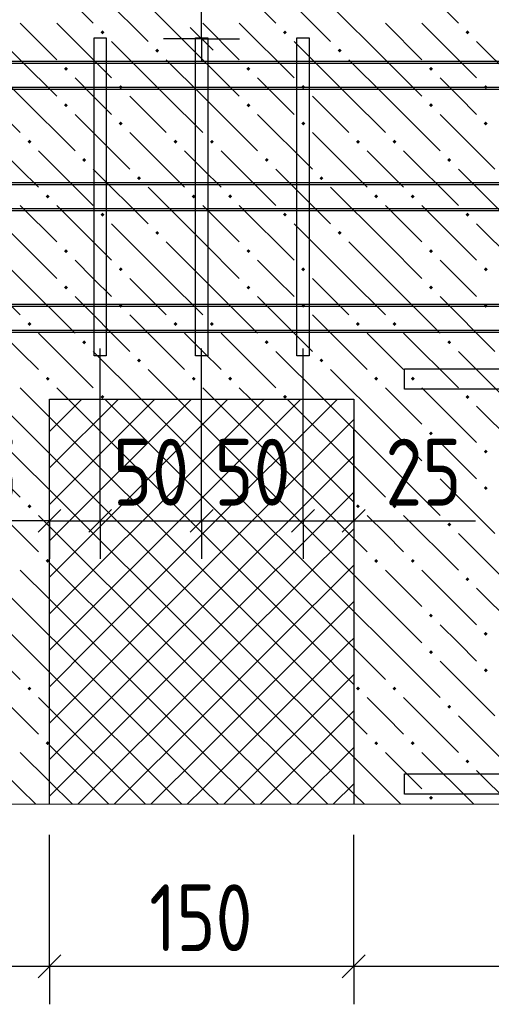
# Model space of a CAD drawing. Header units: millimetres. Extents: x 40580 to 1168286, y -220995 to 81020.
# Tile 273 of 419: x 722313 to 723863, y -98098 to -94857. Entities that reach past the tile are written whole.
import ezdxf

# ---------------------------------------------------------------- set-up
doc = ezdxf.new("R2010")
doc.units = ezdxf.units.MM
for name, color, linetype, lineweight in [('Standard', 7, 'Continuous', 25), ('ЖБ Перекрытие верхний уровень', 7, 'Continuous', 35), ('Поперечное армирование AW фон', 7, 'Continuous', 25), ('Примечания', 7, 'Continuous', 13), ('Ребро вкладыша арматура S1', 52, 'Continuous', 25)]:
    doc.layers.add(name, color=color, linetype=linetype, lineweight=lineweight)
doc.layers.add('Размерная выноска', color=7, linetype='Continuous')
doc.layers.add('Стилевая поверхн.', color=7, linetype='Continuous')
doc.styles.add('GOST 2.304-81', font='txt')

msp = doc.modelspace()

# ---------------------------------------------------------------- hatches: boundary and pattern name
at = {"layer": 'ЖБ Перекрытие верхний уровень', "linetype": 'Continuous', "lineweight": -3, "transparency": 33554687}
for points in [[(722578.1, -94898.5), (722584.6, -94892), (722591.1, -94898.5), (722584.6, -94905)], [(723178.1, -94898.5), (723184.6, -94892), (723191.1, -94898.5), (723184.6, -94905)], [(723778.1, -94898.5), (723784.6, -94892), (723791.1, -94898.5), (723784.6, -94905)], [(722758.1, -94958.5), (722764.6, -94952), (722771.1, -94958.5), (722764.6, -94965)], [(723358.1, -94958.5), (723364.6, -94952), (723371.1, -94958.5), (723364.6, -94965)], [(722458.1, -95018.5), (722464.6, -95012), (722471.1, -95018.5), (722464.6, -95025)], [(723058.1, -95018.5), (723064.6, -95012), (723071.1, -95018.5), (723064.6, -95025)], [(723658.1, -95018.5), (723664.6, -95012), (723671.1, -95018.5), (723664.6, -95025)], [(722638.1, -95078.5), (722644.6, -95072), (722651.1, -95078.5), (722644.6, -95085)], [(723238.1, -95078.5), (723244.6, -95072), (723251.1, -95078.5), (723244.6, -95085)], [(723838.1, -95078.5), (723844.6, -95072), (723851.1, -95078.5), (723844.6, -95085)], [(722458.1, -95138.5), (722464.6, -95132), (722471.1, -95138.5), (722464.6, -95145)], [(723058.1, -95138.5), (723064.6, -95132), (723071.1, -95138.5), (723064.6, -95145)], [(723658.1, -95138.5), (723664.6, -95132), (723671.1, -95138.5), (723664.6, -95145)], [(722638.1, -95198.5), (722644.6, -95192), (722651.1, -95198.5), (722644.6, -95205)], [(723238.1, -95198.5), (723244.6, -95192), (723251.1, -95198.5), (723244.6, -95205)], [(723838.1, -95198.5), (723844.6, -95192), (723851.1, -95198.5), (723844.6, -95205)], [(722338.1, -95258.5), (722344.6, -95252), (722351.1, -95258.5), (722344.6, -95265)], [(722818.1, -95258.5), (722824.6, -95252), (722831.1, -95258.5), (722824.6, -95265)], [(722938.1, -95258.5), (722944.6, -95252), (722951.1, -95258.5), (722944.6, -95265)], [(723418.1, -95258.5), (723424.6, -95252), (723431.1, -95258.5), (723424.6, -95265)], [(723538.1, -95258.5), (723544.6, -95252), (723551.1, -95258.5), (723544.6, -95265)], [(722518.1, -95318.5), (722524.6, -95312), (722531.1, -95318.5), (722524.6, -95325)], [(723118.1, -95318.5), (723124.6, -95312), (723131.1, -95318.5), (723124.6, -95325)], [(723718.1, -95318.5), (723724.6, -95312), (723731.1, -95318.5), (723724.6, -95325)], [(722698.1, -95378.5), (722704.6, -95372), (722711.1, -95378.5), (722704.6, -95385)], [(723298.1, -95378.5), (723304.6, -95372), (723311.1, -95378.5), (723304.6, -95385)], [(722398.1, -95438.5), (722404.6, -95432), (722411.1, -95438.5), (722404.6, -95445)], [(722878.1, -95438.5), (722884.6, -95432), (722891.1, -95438.5), (722884.6, -95445)], [(722998.1, -95438.5), (723004.6, -95432), (723011.1, -95438.5), (723004.6, -95445)], [(723478.1, -95438.5), (723484.6, -95432), (723491.1, -95438.5), (723484.6, -95445)], [(723598.1, -95438.5), (723604.6, -95432), (723611.1, -95438.5), (723604.6, -95445)], [(722578.1, -95498.5), (722584.6, -95492), (722591.1, -95498.5), (722584.6, -95505)], [(723178.1, -95498.5), (723184.6, -95492), (723191.1, -95498.5), (723184.6, -95505)], [(723778.1, -95498.5), (723784.6, -95492), (723791.1, -95498.5), (723784.6, -95505)], [(722758.1, -95558.5), (722764.6, -95552), (722771.1, -95558.5), (722764.6, -95565)], [(723358.1, -95558.5), (723364.6, -95552), (723371.1, -95558.5), (723364.6, -95565)], [(722458.1, -95618.5), (722464.6, -95612), (722471.1, -95618.5), (722464.6, -95625)], [(723058.1, -95618.5), (723064.6, -95612), (723071.1, -95618.5), (723064.6, -95625)], [(723658.1, -95618.5), (723664.6, -95612), (723671.1, -95618.5), (723664.6, -95625)], [(722638.1, -95678.5), (722644.6, -95672), (722651.1, -95678.5), (722644.6, -95685)], [(723238.1, -95678.5), (723244.6, -95672), (723251.1, -95678.5), (723244.6, -95685)], [(723838.1, -95678.5), (723844.6, -95672), (723851.1, -95678.5), (723844.6, -95685)], [(722458.1, -95738.5), (722464.6, -95732), (722471.1, -95738.5), (722464.6, -95745)], [(723058.1, -95738.5), (723064.6, -95732), (723071.1, -95738.5), (723064.6, -95745)], [(723658.1, -95738.5), (723664.6, -95732), (723671.1, -95738.5), (723664.6, -95745)], [(722638.1, -95798.5), (722644.6, -95792), (722651.1, -95798.5), (722644.6, -95805)], [(723238.1, -95798.5), (723244.6, -95792), (723251.1, -95798.5), (723244.6, -95805)], [(723838.1, -95798.5), (723844.6, -95792), (723851.1, -95798.5), (723844.6, -95805)], [(722338.1, -95858.5), (722344.6, -95852), (722351.1, -95858.5), (722344.6, -95865)], [(722818.1, -95858.5), (722824.6, -95852), (722831.1, -95858.5), (722824.6, -95865)], [(722938.1, -95858.5), (722944.6, -95852), (722951.1, -95858.5), (722944.6, -95865)], [(723418.1, -95858.5), (723424.6, -95852), (723431.1, -95858.5), (723424.6, -95865)], [(723538.1, -95858.5), (723544.6, -95852), (723551.1, -95858.5), (723544.6, -95865)], [(722518.1, -95918.5), (722524.6, -95912), (722531.1, -95918.5), (722524.6, -95925)], [(723118.1, -95918.5), (723124.6, -95912), (723131.1, -95918.5), (723124.6, -95925)], [(723718.1, -95918.5), (723724.6, -95912), (723731.1, -95918.5), (723724.6, -95925)], [(722698.1, -95978.5), (722704.6, -95972), (722711.1, -95978.5), (722704.6, -95985)], [(723298.1, -95978.5), (723304.6, -95972), (723311.1, -95978.5), (723304.6, -95985)], [(722398.1, -96038.5), (722404.6, -96032), (722411.1, -96038.5), (722404.6, -96045)], [(722878.1, -96038.5), (722884.6, -96032), (722891.1, -96038.5), (722884.6, -96045)], [(722998.1, -96038.5), (723004.6, -96032), (723011.1, -96038.5), (723004.6, -96045)], [(723478.1, -96038.5), (723484.6, -96032), (723491.1, -96038.5), (723484.6, -96045)], [(723598.1, -96038.5), (723604.6, -96032), (723611.1, -96038.5), (723604.6, -96045)], [(722578.1, -96098.5), (722584.6, -96092), (722591.1, -96098.5), (722584.6, -96105)], [(723178.1, -96098.5), (723184.6, -96092), (723191.1, -96098.5), (723184.6, -96105)], [(723778.1, -96098.5), (723784.6, -96092), (723791.1, -96098.5), (723784.6, -96105)], [(723658.1, -96218.5), (723664.6, -96212), (723671.1, -96218.5), (723664.6, -96225)], [(723838.1, -96278.5), (723844.6, -96272), (723851.1, -96278.5), (723844.6, -96285)], [(723658.1, -96338.5), (723664.6, -96332), (723671.1, -96338.5), (723664.6, -96345)], [(723838.1, -96398.5), (723844.6, -96392), (723851.1, -96398.5), (723844.6, -96405)], [(722338.1, -96458.5), (722344.6, -96452), (722351.1, -96458.5), (722344.6, -96465)], [(723418.1, -96458.5), (723424.6, -96452), (723431.1, -96458.5), (723424.6, -96465)], [(723538.1, -96458.5), (723544.6, -96452), (723551.1, -96458.5), (723544.6, -96465)], [(723718.1, -96518.5), (723724.6, -96512), (723731.1, -96518.5), (723724.6, -96525)], [(722398.1, -96638.5), (722404.6, -96632), (722410.7, -96638.1), (722410.7, -96638.9), (722404.6, -96645)], [(723478.1, -96638.5), (723484.6, -96632), (723491.1, -96638.5), (723484.6, -96645)], [(723598.1, -96638.5), (723604.6, -96632), (723611.1, -96638.5), (723604.6, -96645)], [(723778.1, -96698.5), (723784.6, -96692), (723791.1, -96698.5), (723784.6, -96705)], [(723658.1, -96818.5), (723664.6, -96812), (723671.1, -96818.5), (723664.6, -96825)], [(723838.1, -96878.5), (723844.6, -96872), (723851.1, -96878.5), (723844.6, -96885)], [(723658.1, -96938.5), (723664.6, -96932), (723671.1, -96938.5), (723664.6, -96945)], [(723838.1, -96998.5), (723844.6, -96992), (723851.1, -96998.5), (723844.6, -97005)], [(722338.1, -97058.5), (722344.6, -97052), (722351.1, -97058.5), (722344.6, -97065)], [(723418.1, -97058.5), (723424.6, -97052), (723431.1, -97058.5), (723424.6, -97065)], [(723538.1, -97058.5), (723544.6, -97052), (723551.1, -97058.5), (723544.6, -97065)], [(723718.1, -97118.5), (723724.6, -97112), (723731.1, -97118.5), (723724.6, -97125)], [(722398.1, -97238.5), (722404.6, -97232), (722410.7, -97238.1), (722410.7, -97238.9), (722404.6, -97245)], [(723478.1, -97238.5), (723484.6, -97232), (723491.1, -97238.5), (723484.6, -97245)], [(723598.1, -97238.5), (723604.6, -97232), (723611.1, -97238.5), (723604.6, -97245)], [(723778.1, -97298.5), (723784.6, -97292), (723791.1, -97298.5), (723784.6, -97305)], [(723658.1, -97418.5), (723664.6, -97412), (723671.1, -97418.5), (723664.6, -97425)]]:
    msp.add_hatch(color=7, dxfattribs=at).paths.add_polyline_path(points, flags=16)

# ---------------------------------------------------------------- linework, layer by layer
at = {"color": 38, "linetype": 'Continuous', "lineweight": 25, "true_color": 0x5f1e0f, "transparency": 33554687}
for points in [[(723577.4, -96006.2), (731510.7, -96006.2), (731510.7, -96072.9), (723577.4, -96072.9), (723577.4, -96006.2)], [(723577.4, -97339.6), (731510.7, -97339.6), (731510.7, -97406.2), (723577.4, -97406.2), (723577.4, -97339.6)]]:
    msp.add_lwpolyline(points, dxfattribs=at)
at = {"layer": 'Standard', "color": 7, "linetype": 'Continuous', "lineweight": -3, "transparency": 33554687}
for p, q in [((722910.7, -94919.6), (722910.7, -94772.9)), ((722910.7, -94919.6), (722910.7, -94994.6)), ((722410.7, -96506.2), (722335.7, -96506.2)), ((722410.7, -96506.2), (722577.4, -96506.2)), ((722577.4, -96506.2), (722910.7, -96506.2)), ((722910.7, -96506.2), (723244.1, -96506.2)), ((723244.1, -96506.2), (723410.7, -96506.2)), ((723410.7, -96506.2), (723485.7, -96506.2)), ((716410.7, -97972.9), (722410.7, -97972.9)), ((722410.7, -97972.9), (723410.7, -97972.9)), ((723410.7, -97972.9), (729410.7, -97972.9))]:
    msp.add_line(p, q, dxfattribs=at)
at = {"layer": 'Standard', "color": 7, "linetype": 'Continuous', "lineweight": 25, "transparency": 33554687}
for p, q in [((722948.2, -94957.1), (722873.2, -94882.1)), ((722373.2, -96543.8), (722448.2, -96468.7)), ((722539.9, -96543.8), (722614.9, -96468.7)), ((722873.2, -96543.8), (722948.2, -96468.7)), ((723206.6, -96543.8), (723281.6, -96468.7)), ((723373.2, -96543.8), (723448.2, -96468.7)), ((722373.2, -98010.4), (722448.2, -97935.4)), ((723373.2, -98010.4), (723448.2, -97935.4))]:
    msp.add_line(p, q, dxfattribs=at)
at = {"layer": 'Standard', "color": 251, "linetype": 'Continuous', "lineweight": -3, "true_color": 0x656565, "transparency": 33554687}
for p, q in [((722910.7, -94919.6), (722785.7, -94919.6)), ((722910.7, -94919.6), (723035.7, -94919.6)), ((722910.7, -94919.6), (722910.7, -94919.6)), ((722410.7, -96506.2), (722410.7, -96381.3)), ((722577.4, -96506.2), (722577.4, -96381.3)), ((722910.7, -96506.2), (722910.7, -96381.3)), ((723244.1, -96506.2), (723244.1, -96381.3)), ((723410.7, -96506.2), (723410.7, -96381.3)), ((722410.7, -96506.2), (722410.7, -96631.3)), ((722577.4, -96506.2), (722577.4, -96631.3)), ((722910.7, -96506.2), (722910.7, -96631.3)), ((723244.1, -96506.2), (723244.1, -96631.3)), ((723410.7, -96506.2), (723410.7, -96631.3)), ((722410.7, -97972.9), (722410.7, -97847.9)), ((723410.7, -97972.9), (723410.7, -97847.9)), ((722410.7, -97972.9), (722410.7, -98097.9)), ((723410.7, -97972.9), (723410.7, -98097.9))]:
    msp.add_line(p, q, dxfattribs=at)
for points in [[(722577.4, -96506.2), (722577.4, -96489.2), (722577.4, -96489.2), (722577.4, -96489.2), (722577.4, -96489.2), (722577.4, -96489.2), (722577.4, -96489.2), (722577.4, -96202.4), (722577.4, -96202.4), (722577.4, -95939.6)], [(722910.7, -96506.2), (722910.7, -96489.2), (722910.7, -96489.2), (722910.7, -96489.2), (722910.7, -96489.2), (722910.7, -96029.8), (722910.7, -96029.8), (722910.7, -95939.6)], [(723244.1, -96506.2), (723244.1, -96489.2), (723244.1, -96489.2), (723244.1, -95939.6)], [(722410.7, -96506.2), (722410.7, -96489.2), (722410.7, -96489.2), (722410.7, -96489.2), (722410.7, -96489.2), (722410.7, -96489.2), (722410.7, -96489.2), (722410.7, -96288.7), (722410.7, -96288.7), (722410.7, -96206.2)], [(723410.7, -96506.2), (723410.7, -96489.2), (723410.7, -96489.2), (723410.7, -96206.2)], [(722410.7, -97972.9), (722410.7, -97955.9), (722410.7, -97955.9), (722410.7, -97955.9), (722410.7, -97955.9), (722410.7, -97955.9), (722410.7, -97955.9), (722410.7, -97539.6)], [(723410.7, -97972.9), (723410.7, -97955.9), (723410.7, -97955.9), (723410.7, -97955.9), (723410.7, -97955.9), (723410.7, -97539.6)]]:
    msp.add_lwpolyline(points, dxfattribs=at)
at = {"layer": 'ЖБ Перекрытие верхний уровень', "color": 9, "linetype": 'Continuous', "lineweight": -3, "true_color": 0xc7c7c7, "transparency": 33554687}
for p, q in [((723574.6, -94688.5), (723754.6, -94868.5)), ((722459, -94772.9), (722554.6, -94868.5)), ((722579, -94772.9), (722734.6, -94928.5)), ((723059, -94772.9), (723154.6, -94868.5)), ((723179, -94772.9), (723334.6, -94928.5)), ((722314.6, -94988.5), (722134.6, -94808.5)), ((722914.6, -94988.5), (722734.6, -94808.5)), ((723514.6, -94988.5), (723334.6, -94808.5)), ((722314.6, -94868.5), (722434.6, -94988.5)), ((722434.6, -94868.5), (722614.6, -95048.5)), ((722914.6, -94868.5), (723034.6, -94988.5)), ((723034.6, -94868.5), (723214.6, -95048.5)), ((723514.6, -94868.5), (723634.6, -94988.5)), ((723634.6, -94868.5), (723814.6, -95048.5)), ((722794.6, -95108.5), (722614.6, -94928.5)), ((723394.6, -95108.5), (723214.6, -94928.5)), ((723994.6, -95108.5), (723814.6, -94928.5)), ((722194.6, -94988.5), (722314.6, -95108.5)), ((722314.6, -94988.5), (722434.6, -95108.5)), ((722794.6, -94988.5), (722914.6, -95108.5)), ((722914.6, -94988.5), (723034.6, -95108.5)), ((723394.6, -94988.5), (723514.6, -95108.5)), ((723514.6, -94988.5), (723634.6, -95108.5)), ((722554.6, -95108.5), (722494.6, -95048.5)), ((723154.6, -95108.5), (723094.6, -95048.5)), ((723754.6, -95108.5), (723694.6, -95048.5)), ((722194.6, -95108.5), (722314.6, -95228.5)), ((722314.6, -95108.5), (722494.6, -95288.5)), ((722614.6, -95168.5), (722554.6, -95108.5)), ((722674.6, -95108.5), (722794.6, -95228.5)), ((722794.6, -95108.5), (722914.6, -95228.5)), ((722914.6, -95108.5), (723094.6, -95288.5)), ((723214.6, -95168.5), (723154.6, -95108.5)), ((723274.6, -95108.5), (723394.6, -95228.5)), ((723394.6, -95108.5), (723514.6, -95228.5)), ((723514.6, -95108.5), (723694.6, -95288.5)), ((723814.6, -95168.5), (723754.6, -95108.5)), ((722494.6, -95168.5), (722674.6, -95348.5)), ((723094.6, -95168.5), (723274.6, -95348.5)), ((723694.6, -95168.5), (723874.6, -95348.5)), ((722674.6, -95228.5), (722854.6, -95408.5)), ((723274.6, -95228.5), (723454.6, -95408.5)), ((722314.6, -95348.5), (722254.6, -95288.5)), ((722374.6, -95288.5), (722554.6, -95468.5)), ((722914.6, -95348.5), (722854.6, -95288.5)), ((722974.6, -95288.5), (723154.6, -95468.5)), ((723514.6, -95348.5), (723454.6, -95288.5)), ((723574.6, -95288.5), (723754.6, -95468.5)), ((722374.6, -95408.5), (722314.6, -95348.5)), ((722554.6, -95348.5), (722734.6, -95528.5)), ((722974.6, -95408.5), (722914.6, -95348.5)), ((723154.6, -95348.5), (723334.6, -95528.5)), ((723574.6, -95408.5), (723514.6, -95348.5)), ((723754.6, -95348.5), (723934.6, -95528.5)), ((722314.6, -95588.5), (722134.6, -95408.5)), ((722914.6, -95588.5), (722734.6, -95408.5)), ((723514.6, -95588.5), (723334.6, -95408.5)), ((722314.6, -95468.5), (722434.6, -95588.5)), ((722434.6, -95468.5), (722614.6, -95648.5)), ((722914.6, -95468.5), (723034.6, -95588.5)), ((723034.6, -95468.5), (723214.6, -95648.5)), ((723514.6, -95468.5), (723634.6, -95588.5)), ((723634.6, -95468.5), (723814.6, -95648.5)), ((722794.6, -95708.5), (722614.6, -95528.5)), ((723394.6, -95708.5), (723214.6, -95528.5)), ((723994.6, -95708.5), (723814.6, -95528.5)), ((722194.6, -95588.5), (722314.6, -95708.5)), ((722314.6, -95588.5), (722434.6, -95708.5)), ((722794.6, -95588.5), (722914.6, -95708.5)), ((722914.6, -95588.5), (723034.6, -95708.5)), ((723394.6, -95588.5), (723514.6, -95708.5)), ((723514.6, -95588.5), (723634.6, -95708.5)), ((722554.6, -95708.5), (722494.6, -95648.5)), ((723154.6, -95708.5), (723094.6, -95648.5)), ((723754.6, -95708.5), (723694.6, -95648.5)), ((722194.6, -95708.5), (722314.6, -95828.5)), ((722314.6, -95708.5), (722494.6, -95888.5)), ((722614.6, -95768.5), (722554.6, -95708.5)), ((722674.6, -95708.5), (722794.6, -95828.5)), ((722794.6, -95708.5), (722914.6, -95828.5)), ((722914.6, -95708.5), (723094.6, -95888.5)), ((723214.6, -95768.5), (723154.6, -95708.5)), ((723274.6, -95708.5), (723394.6, -95828.5)), ((723394.6, -95708.5), (723514.6, -95828.5)), ((723514.6, -95708.5), (723694.6, -95888.5)), ((723814.6, -95768.5), (723754.6, -95708.5)), ((722494.6, -95768.5), (722674.6, -95948.5)), ((723094.6, -95768.5), (723274.6, -95948.5)), ((723694.6, -95768.5), (723874.6, -95948.5)), ((722674.6, -95828.5), (722854.6, -96008.5)), ((723274.6, -95828.5), (723454.6, -96008.5)), ((722314.6, -95948.5), (722254.6, -95888.5)), ((722374.6, -95888.5), (722554.6, -96068.5)), ((722914.6, -95948.5), (722854.6, -95888.5)), ((722974.6, -95888.5), (723154.6, -96068.5)), ((723514.6, -95948.5), (723454.6, -95888.5)), ((723574.6, -95888.5), (723754.6, -96068.5)), ((722374.6, -96008.5), (722314.6, -95948.5)), ((722554.6, -95948.5), (722712.3, -96106.2)), ((722974.6, -96008.5), (722914.6, -95948.5)), ((723154.6, -95948.5), (723312.3, -96106.2)), ((723574.6, -96008.5), (723514.6, -95948.5)), ((723754.6, -95948.5), (723934.6, -96128.5)), ((722314.6, -96188.5), (722134.6, -96008.5)), ((722832.3, -96106.2), (722734.6, -96008.5)), ((723514.6, -96188.5), (723334.6, -96008.5)), ((722314.6, -96068.5), (722410.7, -96164.7)), ((722434.6, -96068.5), (722472.3, -96106.2)), ((722914.6, -96068.5), (722952.3, -96106.2)), ((723034.6, -96068.5), (723072.3, -96106.2)), ((723514.6, -96068.5), (723634.6, -96188.5)), ((723634.6, -96068.5), (723814.6, -96248.5)), ((723994.6, -96308.5), (723814.6, -96128.5)), ((722194.6, -96188.5), (722314.6, -96308.5)), ((722314.6, -96188.5), (722410.7, -96284.7)), ((723514.6, -96188.5), (723634.6, -96308.5)), ((723410.7, -96204.7), (723514.6, -96308.5)), ((723754.6, -96308.5), (723694.6, -96248.5)), ((722194.6, -96308.5), (722314.6, -96428.5)), ((722314.6, -96308.5), (722410.7, -96404.7)), ((723410.7, -96324.7), (723514.6, -96428.5)), ((723514.6, -96308.5), (723694.6, -96488.5)), ((723814.6, -96368.5), (723754.6, -96308.5)), ((723694.6, -96368.5), (723874.6, -96548.5)), ((722314.6, -96548.5), (722254.6, -96488.5)), ((722374.6, -96488.5), (722410.7, -96524.7)), ((723514.6, -96548.5), (723454.6, -96488.5)), ((723574.6, -96488.5), (723754.6, -96668.5)), ((722374.6, -96608.5), (722314.6, -96548.5)), ((723574.6, -96608.5), (723514.6, -96548.5)), ((723754.6, -96548.5), (723934.6, -96728.5)), ((723410.7, -96564.7), (723454.6, -96608.5)), ((722314.6, -96788.5), (722134.6, -96608.5)), ((722314.6, -96668.5), (722410.7, -96764.7)), ((723514.6, -96668.5), (723634.6, -96788.5)), ((723634.6, -96668.5), (723814.6, -96848.5)), ((723514.6, -96788.5), (723410.7, -96684.7)), ((723994.6, -96908.5), (723814.6, -96728.5)), ((722194.6, -96788.5), (722314.6, -96908.5)), ((722314.6, -96788.5), (722410.7, -96884.7)), ((723410.7, -96804.7), (723514.6, -96908.5)), ((723514.6, -96788.5), (723634.6, -96908.5)), ((723754.6, -96908.5), (723694.6, -96848.5)), ((722194.6, -96908.5), (722314.6, -97028.5)), ((722314.6, -96908.5), (722410.7, -97004.7)), ((723514.6, -96908.5), (723694.6, -97088.5)), ((723814.6, -96968.5), (723754.6, -96908.5)), ((723410.7, -96924.7), (723514.6, -97028.5)), ((723694.6, -96968.5), (723874.6, -97148.5)), ((722314.6, -97148.5), (722254.6, -97088.5)), ((722374.6, -97088.5), (722410.7, -97124.7)), ((723514.6, -97148.5), (723454.6, -97088.5)), ((723574.6, -97088.5), (723754.6, -97268.5)), ((722374.6, -97208.5), (722314.6, -97148.5)), ((723410.7, -97164.7), (723454.6, -97208.5)), ((723574.6, -97208.5), (723514.6, -97148.5)), ((723754.6, -97148.5), (723934.6, -97328.5)), ((722314.6, -97388.5), (722134.6, -97208.5)), ((722314.6, -97268.5), (722410.7, -97364.7)), ((723514.6, -97388.5), (723410.7, -97284.7)), ((723514.6, -97268.5), (723634.6, -97388.5)), ((723634.6, -97268.5), (723805.7, -97439.6)), ((723925.7, -97439.6), (723814.6, -97328.5)), ((722314.6, -97388.5), (722365.7, -97439.6)), ((723514.6, -97388.5), (723565.7, -97439.6)), ((723410.7, -97404.7), (723445.7, -97439.6))]:
    msp.add_line(p, q, dxfattribs=at)
at = {"layer": 'ЖБ Перекрытие верхний уровень', "color": 7, "linetype": 'Continuous', "lineweight": -3, "transparency": 33554687}
for p, q in [((722410.7, -97439.6), (722410.7, -96106.2)), ((722410.7, -96106.2), (723410.7, -96106.2)), ((723410.7, -96106.2), (723410.7, -97439.6))]:
    msp.add_line(p, q, dxfattribs=at)
at = {"layer": 'Поперечное армирование AW фон', "color": 7, "linetype": 'Continuous', "lineweight": -3, "transparency": 33554687}
for points in [[(722557.4, -95962.9), (722557.4, -94916.3), (722597.4, -94916.3), (722597.4, -95962.9), (722557.4, -95962.9)], [(722890.7, -95962.9), (722890.7, -94916.3), (722930.7, -94916.3), (722930.7, -95962.9), (722890.7, -95962.9)], [(723224.1, -95962.9), (723224.1, -94916.3), (723264.1, -94916.3), (723264.1, -95962.9), (723224.1, -95962.9)]]:
    msp.add_lwpolyline(points, dxfattribs=at)
at = {"layer": 'Примечания', "color": 7, "linetype": 'Continuous', "lineweight": 13, "transparency": 33554687}
for p, q in [((721456.1, -97439.6), (723210.7, -97439.6)), ((723210.7, -97439.6), (724965.4, -97439.6))]:
    msp.add_line(p, q, dxfattribs=at)
at = {"layer": 'Размерная выноска', "color": 7, "linetype": 'Continuous', "lineweight": -3, "transparency": 33554687}
for p, q in [((722410.7, -96506.2), (722010.7, -96506.2)), ((723410.7, -96506.2), (723810.7, -96506.2))]:
    msp.add_line(p, q, dxfattribs=at)
at = {"layer": 'Ребро вкладыша арматура S1', "color": 7, "linetype": 'Continuous', "lineweight": 25, "transparency": 33554687}
for points in [[(729410.7, -95086.3), (716410.7, -95086.3), (716410.7, -94992.9), (729410.7, -94992.9), (729410.7, -95086.3)], [(729410.7, -95079.6), (716410.7, -95079.6), (716410.7, -94999.6), (729410.7, -94999.6), (729410.7, -95079.6)], [(729410.7, -95486.3), (716410.7, -95486.3), (716410.7, -95392.9), (729410.7, -95392.9), (729410.7, -95486.3)], [(729410.7, -95479.6), (716410.7, -95479.6), (716410.7, -95399.6), (729410.7, -95399.6), (729410.7, -95479.6)], [(729410.7, -95886.3), (716410.7, -95886.3), (716410.7, -95792.9), (729410.7, -95792.9), (729410.7, -95886.3)], [(729410.7, -95879.6), (716410.7, -95879.6), (716410.7, -95799.6), (729410.7, -95799.6), (729410.7, -95879.6)]]:
    msp.add_lwpolyline(points, dxfattribs=at)
at = {"layer": 'Стилевая поверхн.', "color": 252, "linetype": 'Continuous', "lineweight": 13, "true_color": 0x8f8f8f, "transparency": 33554687}
for p, q in [((722410.7, -96212.4), (722516.9, -96106.2)), ((722410.7, -96332.4), (722636.9, -96106.2)), ((722410.7, -96452.4), (722756.9, -96106.2)), ((722410.7, -96572.4), (722876.9, -96106.2)), ((722472.3, -96106.2), (722914.6, -96548.5)), ((722592.3, -96106.2), (722914.6, -96428.5)), ((722712.3, -96106.2), (722914.6, -96308.5)), ((722832.3, -96106.2), (722914.6, -96188.5)), ((722914.6, -96188.5), (722996.9, -96106.2)), ((722914.6, -96308.5), (723116.9, -96106.2)), ((722914.6, -96428.5), (723236.9, -96106.2)), ((722914.6, -96548.5), (723356.9, -96106.2)), ((722952.3, -96106.2), (723410.7, -96564.7)), ((723072.3, -96106.2), (723410.7, -96444.7)), ((723192.3, -96106.2), (723410.7, -96324.6)), ((723312.3, -96106.2), (723410.7, -96204.7)), ((722410.7, -96164.7), (722914.6, -96668.5)), ((722410.7, -96692.4), (722914.6, -96188.5)), ((722914.6, -96668.5), (723410.7, -96172.4)), ((722914.6, -96188.5), (723410.7, -96684.7)), ((722410.7, -96284.7), (722914.6, -96788.5)), ((722914.6, -96788.5), (723410.7, -96292.4)), ((722410.7, -96812.4), (722914.6, -96308.5)), ((722914.6, -96308.5), (723410.7, -96804.7)), ((722410.7, -96404.7), (722914.6, -96908.5)), ((722914.6, -96908.5), (723410.7, -96412.4)), ((722434.6, -96908.5), (722914.6, -96428.5)), ((722914.6, -96428.5), (723394.6, -96908.5)), ((722410.7, -96524.7), (722794.6, -96908.5)), ((722554.6, -96908.5), (722914.6, -96548.5)), ((722914.6, -96548.5), (723274.6, -96908.5)), ((723034.6, -96908.5), (723410.7, -96532.4)), ((722410.7, -96644.7), (722674.6, -96908.5)), ((722674.6, -96908.5), (722914.6, -96668.5)), ((722914.6, -96668.5), (723154.6, -96908.5)), ((723154.6, -96908.5), (723410.7, -96652.4)), ((722410.7, -96764.7), (722554.6, -96908.5)), ((723274.6, -96908.5), (723410.7, -96772.4)), ((722794.6, -96908.5), (722914.6, -96788.5)), ((722914.6, -96788.5), (723034.6, -96908.5)), ((722410.7, -96884.7), (722434.6, -96908.5)), ((722410.7, -96932.4), (722434.6, -96908.5)), ((722410.7, -97052.4), (722554.6, -96908.5)), ((722410.7, -97172.4), (722674.6, -96908.5)), ((722410.7, -97292.4), (722794.6, -96908.5)), ((722410.7, -97412.4), (722914.6, -96908.5)), ((722434.6, -96908.5), (722914.6, -97388.5)), ((722554.6, -96908.5), (722914.6, -97268.5)), ((722674.6, -96908.5), (722914.6, -97148.5)), ((722794.6, -96908.5), (722914.6, -97028.5)), ((722914.6, -97028.5), (723034.6, -96908.5)), ((722914.6, -97148.5), (723154.6, -96908.5)), ((722914.6, -97268.5), (723274.6, -96908.5)), ((722914.6, -97388.5), (723394.6, -96908.5)), ((722914.6, -96908.5), (723410.7, -97404.7)), ((723034.6, -96908.5), (723410.7, -97284.7)), ((723154.6, -96908.5), (723410.7, -97164.7)), ((723274.6, -96908.5), (723410.7, -97044.7)), ((723394.6, -96908.5), (723410.7, -96892.4)), ((723394.6, -96908.5), (723410.7, -96924.7)), ((722410.7, -97004.7), (722845.7, -97439.6)), ((722503.5, -97439.6), (722914.6, -97028.5)), ((722914.6, -97028.5), (723325.7, -97439.6)), ((722983.6, -97439.6), (723410.7, -97012.4)), ((722410.7, -97124.7), (722725.7, -97439.6)), ((723103.5, -97439.6), (723410.7, -97132.4)), ((722623.5, -97439.6), (722914.6, -97148.5)), ((722914.6, -97148.5), (723205.7, -97439.6)), ((722410.7, -97244.7), (722605.7, -97439.6)), ((723223.5, -97439.6), (723410.7, -97252.4)), ((722743.5, -97439.6), (722914.6, -97268.5)), ((722914.6, -97268.5), (723085.7, -97439.6)), ((722410.7, -97364.7), (722485.7, -97439.6)), ((722863.6, -97439.6), (722914.6, -97388.5)), ((722914.6, -97388.5), (722965.7, -97439.6)), ((723343.5, -97439.6), (723410.7, -97372.4))]:
    msp.add_line(p, q, dxfattribs=at)

# ---------------------------------------------------------------- texts
at = {"layer": 'Standard', "color": 7, "linetype": 'Continuous', "lineweight": 25, "transparency": 33554687, "char_height": 220, "attachment_point": 7, "style": 'GOST 2.304-81'}
for s, insert, width in [('25', (722056.4, -96456.3), 375.735), ('50', (722618.9, -96456.3), 375.747), ('50', (722952.3, -96456.3), 375.741), ('25', (723514.9, -96456.3), 375.741), ('150', (722738.7, -97922.9), 469.509)]:
    msp.add_mtext(s, dxfattribs=dict(at, insert=insert, width=width))

doc.saveas('drawing.dxf')
